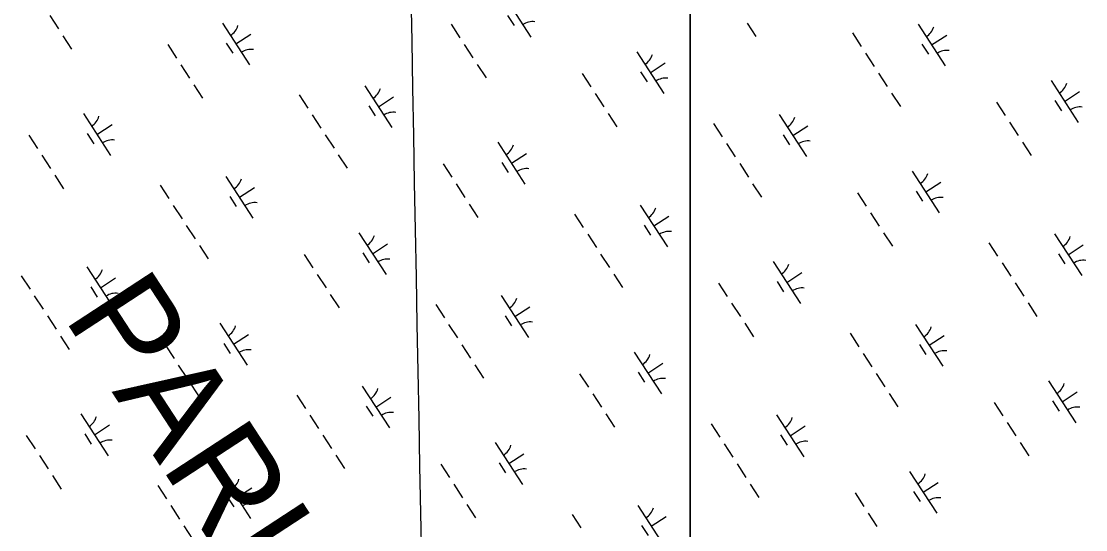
# Model space of a CAD drawing. Extents: x 3953924 to 3974542, y 193747 to 216192.
# Drawn here: x 3967485 to 3968553, y 202854 to 203363 of the extents above; entities that cross this region are included whole.
import ezdxf

# ---------------------------------------------------------------- set-up
doc = ezdxf.new("R2010")
doc.units = 0
for name, color, linetype in [('V-GRID-MAJR', 7, 'Continuous'), ('V-TOPO-GNAM-IDEN', 7, 'Continuous'), ('V-WETL-SWMP', 7, 'Continuous')]:
    doc.layers.add(name, color=color, linetype=linetype)

msp = doc.modelspace()

# ---------------------------------------------------------------- linework, layer by layer
at = {"layer": 'V-GRID-MAJR'}
msp.add_spline([(3967994.9, 197070.8), (3967932.3, 200408.2), (3967818.6, 206468.2), (3967751, 210066.7)], degree=3, dxfattribs=at)
at = {"layer": 'V-WETL-SWMP'}
for p, q in [((3968156.3, 204867.5), (3968156.3, 200173.1)), ((3968156.3, 200173.1), (3968156.3, 204867.5)), ((3967969.3, 203389.3), (3967996.6, 203347.4)), ((3967513.9, 203369), (3967522.7, 203355.6)), ((3967973.2, 203369.2), (3967979.7, 203359.1)), ((3967687, 203361.5), (3967714.3, 203319.6)), ((3967916.5, 203360.3), (3967925.3, 203346.9)), ((3968213.5, 203361.6), (3968222.3, 203348.1)), ((3968385, 203360.5), (3968412.3, 203318.6)), ((3967527, 203348.9), (3967535.7, 203335.5)), ((3967700.6, 203340.6), (3967715.7, 203350.4)), ((3968319.2, 203351.6), (3968327.9, 203338.2)), ((3968398.6, 203339.6), (3968413.7, 203349.4)), ((3967632.2, 203339.9), (3967641, 203326.5)), ((3967690.9, 203341.4), (3967697.4, 203331.4)), ((3967929.6, 203340.2), (3967938.4, 203326.8)), ((3968388.9, 203340.4), (3968395.4, 203330.3)), ((3968102.7, 203332.7), (3968130, 203290.8)), ((3968332.3, 203331.5), (3968341, 203318)), ((3967645.3, 203319.8), (3967654, 203306.3)), ((3967942.7, 203320.1), (3967951.5, 203306.7)), ((3968106.6, 203312.6), (3968113.1, 203302.5)), ((3968116.3, 203311.8), (3968131.4, 203321.6)), ((3968047.9, 203311), (3968056.7, 203297.6)), ((3968345.4, 203311.3), (3968354.1, 203297.9)), ((3968518.4, 203303.9), (3968545.7, 203262)), ((3967658.4, 203299.6), (3967667.1, 203286.2)), ((3967829.9, 203298.6), (3967857.1, 203256.7)), ((3968061, 203290.9), (3968069.8, 203277.5)), ((3968358.4, 203291.2), (3968367.2, 203277.8)), ((3968532, 203282.9), (3968547.1, 203292.8)), ((3967764, 203289.7), (3967772.8, 203276.2)), ((3967843.5, 203277.6), (3967858.6, 203287.5)), ((3968463.7, 203282.2), (3968472.4, 203268.8)), ((3968522.3, 203283.8), (3968528.9, 203273.7)), ((3967547.6, 203270.8), (3967574.9, 203228.9)), ((3967777.1, 203269.5), (3967785.9, 203256.1)), ((3967833.8, 203278.5), (3967840.3, 203268.4)), ((3968074.1, 203270.8), (3968082.9, 203257.4)), ((3968245.6, 203269.8), (3968272.9, 203227.9)), ((3967561.2, 203249.9), (3967576.3, 203259.7)), ((3968179.8, 203260.8), (3968188.5, 203247.4)), ((3968259.2, 203248.8), (3968274.3, 203258.6)), ((3968476.7, 203262.1), (3968485.5, 203248.7)), ((3967492.8, 203249.1), (3967501.5, 203235.7)), ((3967551.5, 203250.7), (3967558, 203240.6)), ((3967790.2, 203249.4), (3967799, 203236)), ((3968249.5, 203249.6), (3968256, 203239.6)), ((3967963.3, 203242), (3967990.6, 203200.1)), ((3968192.9, 203240.7), (3968201.6, 203227.3)), ((3968489.8, 203242), (3968498.6, 203228.6)), ((3967505.9, 203229), (3967514.6, 203215.6)), ((3967803.3, 203229.3), (3967812.1, 203215.9)), ((3967976.9, 203221), (3967992, 203230.8)), ((3967908.5, 203220.3), (3967917.3, 203206.9)), ((3967967.2, 203221.8), (3967973.7, 203211.8)), ((3968206, 203220.6), (3968214.7, 203207.2)), ((3967519, 203208.9), (3967527.7, 203195.5)), ((3967690.5, 203207.8), (3967717.7, 203165.9)), ((3968379, 203213.1), (3968406.3, 203171.2)), ((3967624.6, 203198.9), (3967633.4, 203185.5)), ((3967704.1, 203186.9), (3967719.2, 203196.7)), ((3967921.6, 203200.2), (3967930.4, 203186.8)), ((3968219, 203200.5), (3968227.8, 203187.1)), ((3968392.6, 203192.2), (3968407.7, 203202)), ((3967694.4, 203187.7), (3967700.9, 203177.7)), ((3968324.3, 203191.5), (3968333, 203178.1)), ((3968382.9, 203193), (3968389.5, 203183)), ((3967637.7, 203178.8), (3967646.5, 203165.4)), ((3967934.7, 203180.1), (3967943.4, 203166.7)), ((3968106.2, 203179), (3968133.5, 203137.1)), ((3968040.4, 203170.1), (3968049.1, 203156.7)), ((3968119.8, 203158.1), (3968134.9, 203167.9)), ((3968337.3, 203171.4), (3968346.1, 203157.9)), ((3967650.8, 203158.7), (3967659.6, 203145.3)), ((3968110.1, 203158.9), (3968116.6, 203148.8)), ((3967823.9, 203151.2), (3967851.2, 203109.3)), ((3968053.5, 203150), (3968062.2, 203136.6)), ((3968350.4, 203151.2), (3968359.2, 203137.8)), ((3968456.1, 203141.3), (3968464.8, 203127.8)), ((3968521.9, 203150.2), (3968549.2, 203108.3)), ((3967663.9, 203138.6), (3967672.7, 203125.2)), ((3967827.8, 203131.1), (3967834.3, 203121)), ((3967837.5, 203130.3), (3967852.6, 203140.1)), ((3968535.5, 203129.2), (3968550.6, 203139.1)), ((3967769.1, 203129.6), (3967777.9, 203116.1)), ((3968066.5, 203129.9), (3968075.3, 203116.4)), ((3968239.6, 203122.4), (3968266.9, 203080.5)), ((3968469.2, 203121.1), (3968477.9, 203107.7)), ((3968525.8, 203130.1), (3968532.3, 203120)), ((3967551.1, 203117.1), (3967578.3, 203075.2)), ((3967782.2, 203109.4), (3967791, 203096)), ((3968079.6, 203109.7), (3968088.4, 203096.3)), ((3968253.2, 203101.4), (3968268.3, 203111.3)), ((3967485.2, 203108.2), (3967494, 203094.8)), ((3967564.7, 203096.1), (3967579.8, 203106)), ((3968184.8, 203100.7), (3968193.6, 203087.3)), ((3968243.5, 203102.3), (3968250, 203092.2)), ((3968482.3, 203101), (3968491, 203087.6)), ((3967498.3, 203088.1), (3967507.1, 203074.6)), ((3967555, 203097), (3967561.5, 203086.9)), ((3967795.3, 203089.3), (3967804, 203075.9)), ((3967966.8, 203088.3), (3967994.1, 203046.4)), ((3967901, 203079.3), (3967909.7, 203065.9)), ((3967980.4, 203067.3), (3967995.5, 203077.1)), ((3968197.9, 203080.6), (3968206.7, 203067.2)), ((3968495.4, 203080.9), (3968504.1, 203067.5)), ((3967511.4, 203067.9), (3967520.2, 203054.5)), ((3967970.7, 203068.1), (3967977.2, 203058.1)), ((3967684.5, 203060.5), (3967711.8, 203018.6)), ((3967914, 203059.2), (3967922.8, 203045.8)), ((3968211, 203060.5), (3968219.8, 203047.1)), ((3968382.5, 203059.4), (3968409.8, 203017.5)), ((3967524.5, 203047.8), (3967533.2, 203034.4)), ((3967698.1, 203039.5), (3967713.2, 203049.4)), ((3968316.7, 203050.5), (3968325.4, 203037.1)), ((3968396.1, 203038.5), (3968411.2, 203048.3)), ((3967629.7, 203038.8), (3967638.5, 203025.4)), ((3967688.4, 203040.4), (3967694.9, 203030.3)), ((3967927.1, 203039.1), (3967935.9, 203025.7)), ((3968386.4, 203039.3), (3968392.9, 203029.2)), ((3968100.2, 203031.7), (3968127.5, 202989.7)), ((3968329.8, 203030.4), (3968338.5, 203017)), ((3967642.8, 203018.7), (3967651.5, 203005.3)), ((3967940.2, 203019), (3967949, 203005.6)), ((3968113.8, 203010.7), (3968128.9, 203020.5)), ((3968045.4, 203010), (3968054.2, 202996.6)), ((3968104.1, 203011.5), (3968110.6, 203001.5)), ((3968342.9, 203010.3), (3968351.6, 202996.9)), ((3968515.9, 203002.8), (3968543.2, 202960.9)), ((3967655.9, 202998.6), (3967664.6, 202985.2)), ((3967827.4, 202997.5), (3967854.6, 202955.6)), ((3968529.6, 202981.9), (3968544.6, 202991.7)), ((3967761.6, 202988.6), (3967770.3, 202975.2)), ((3967841, 202976.6), (3967856.1, 202986.4)), ((3968058.5, 202989.9), (3968067.3, 202976.5)), ((3968356, 202990.2), (3968364.7, 202976.8)), ((3968461.2, 202981.1), (3968469.9, 202967.7)), ((3968519.8, 202982.7), (3968526.4, 202972.6)), ((3967831.3, 202977.4), (3967837.8, 202967.3)), ((3967545.1, 202969.7), (3967572.4, 202927.8)), ((3967774.6, 202968.5), (3967783.4, 202955.1)), ((3968071.6, 202969.7), (3968080.4, 202956.3)), ((3968177.3, 202959.8), (3968186, 202946.4)), ((3968243.1, 202968.7), (3968270.4, 202926.8)), ((3968474.3, 202961), (3968483, 202947.6)), ((3967549, 202949.6), (3967555.5, 202939.5)), ((3967558.7, 202948.8), (3967573.8, 202958.6)), ((3968256.7, 202947.7), (3968271.8, 202957.6)), ((3967490.3, 202948.1), (3967499.1, 202934.7)), ((3967787.7, 202948.4), (3967796.5, 202935)), ((3967960.8, 202940.9), (3967988.1, 202899)), ((3968190.4, 202939.6), (3968199.1, 202926.2)), ((3968247, 202948.6), (3968253.5, 202938.5)), ((3968487.3, 202940.9), (3968496.1, 202927.5)), ((3967503.4, 202927.9), (3967512.1, 202914.5)), ((3967800.8, 202928.3), (3967809.6, 202914.8)), ((3967974.4, 202920), (3967989.5, 202929.8)), ((3967906, 202919.2), (3967914.8, 202905.8)), ((3967964.7, 202920.8), (3967971.2, 202910.7)), ((3968203.5, 202919.5), (3968212.2, 202906.1)), ((3967516.5, 202907.8), (3967525.2, 202894.4)), ((3967688, 202906.8), (3967715.2, 202864.9)), ((3968376.5, 202912.1), (3968403.8, 202870.2)), ((3967622.1, 202897.8), (3967630.9, 202884.4)), ((3967701.6, 202885.8), (3967716.7, 202895.6)), ((3967919.1, 202899.1), (3967927.9, 202885.7)), ((3968216.5, 202899.4), (3968225.3, 202886)), ((3968390.1, 202891.1), (3968405.2, 202900.9)), ((3967691.9, 202886.6), (3967698.4, 202876.6)), ((3968321.8, 202890.4), (3968330.5, 202877)), ((3968380.4, 202891.9), (3968387, 202881.9)), ((3967635.2, 202877.7), (3967644, 202864.3)), ((3967932.2, 202879), (3967941, 202865.6)), ((3968103.7, 202877.9), (3968131, 202836)), ((3968037.9, 202869), (3968046.6, 202855.6)), ((3968117.3, 202857), (3968132.4, 202866.8)), ((3968334.8, 202870.3), (3968343.6, 202856.9)), ((3967648.3, 202857.6), (3967657.1, 202844.2)), ((3968107.6, 202857.8), (3968114.1, 202847.8))]:
    msp.add_line(p, q, dxfattribs=at)
for centre, start, end in [((3967685.7, 203363.9), 302.2901, 343.8338), ((3967998.2, 203345.4), 82.2901, 123.8337), ((3968383.8, 203362.8), 302.2901, 343.8338), ((3967715.9, 203317.6), 82.2901, 123.8337), ((3968413.9, 203316.5), 82.2901, 123.8337), ((3968101.5, 203335), 302.2901, 343.8338), ((3968131.6, 203288.7), 82.2901, 123.8337), ((3968517.2, 203306.2), 302.2901, 343.8338), ((3967828.6, 203300.9), 302.2901, 343.8338), ((3967858.8, 203254.6), 82.2901, 123.8337), ((3968547.3, 203259.9), 82.2901, 123.8337), ((3967546.3, 203273.1), 302.2901, 343.8338), ((3968244.4, 203272.1), 302.2901, 343.8338), ((3967576.5, 203226.8), 82.2901, 123.8337), ((3967962.1, 203244.3), 302.2901, 343.8338), ((3968274.5, 203225.8), 82.2901, 123.8337), ((3967689.2, 203210.2), 302.2901, 343.8338), ((3967992.2, 203198), 82.2901, 123.8337), ((3968377.8, 203215.5), 302.2901, 343.8338), ((3968407.9, 203169.2), 82.2901, 123.8337), ((3967719.4, 203163.9), 82.2901, 123.8337), ((3968104.9, 203181.3), 302.2901, 343.8338), ((3968135.1, 203135), 82.2901, 123.8337), ((3967822.7, 203153.6), 302.2901, 343.8338), ((3968520.7, 203152.5), 302.2901, 343.8338), ((3967852.8, 203107.3), 82.2901, 123.8337), ((3968238.4, 203124.7), 302.2901, 343.8338), ((3968550.8, 203106.2), 82.2901, 123.8337), ((3967549.8, 203119.4), 302.2901, 343.8338), ((3967580, 203073.1), 82.2901, 123.8337), ((3968268.5, 203078.4), 82.2901, 123.8337), ((3967965.5, 203090.6), 302.2901, 343.8338), ((3967683.3, 203062.8), 302.2901, 343.8338), ((3967995.7, 203044.3), 82.2901, 123.8337), ((3968381.3, 203061.8), 302.2901, 343.8338), ((3967713.4, 203016.5), 82.2901, 123.8337), ((3968099, 203034), 302.2901, 343.8338), ((3968411.4, 203015.5), 82.2901, 123.8337), ((3968129.1, 202987.7), 82.2901, 123.8337), ((3967826.1, 202999.9), 302.2901, 343.8338), ((3968514.7, 203005.1), 302.2901, 343.8338), ((3967856.3, 202953.6), 82.2901, 123.8337), ((3968544.8, 202958.9), 82.2901, 123.8337), ((3967543.8, 202972.1), 302.2901, 343.8338), ((3968241.9, 202971), 302.2901, 343.8338), ((3967574, 202925.8), 82.2901, 123.8337), ((3967959.6, 202943.2), 302.2901, 343.8338), ((3968272, 202924.7), 82.2901, 123.8337), ((3967989.7, 202896.9), 82.2901, 123.8337), ((3968375.3, 202914.4), 302.2901, 343.8338), ((3967686.7, 202909.1), 302.2901, 343.8338), ((3968405.4, 202868.1), 82.2901, 123.8337), ((3967716.9, 202862.8), 82.2901, 123.8337), ((3968102.5, 202880.3), 302.2901, 343.8338)]:
    msp.add_arc(centre, 17.6, start, end, dxfattribs=at)

# ---------------------------------------------------------------- texts
at = {"layer": 'V-TOPO-GNAM-IDEN'}
msp.add_text('PARISH,', height=100, rotation=303.1573, dxfattribs=at).set_placement((3967526.9, 203066.7))

doc.saveas('drawing.dxf')
